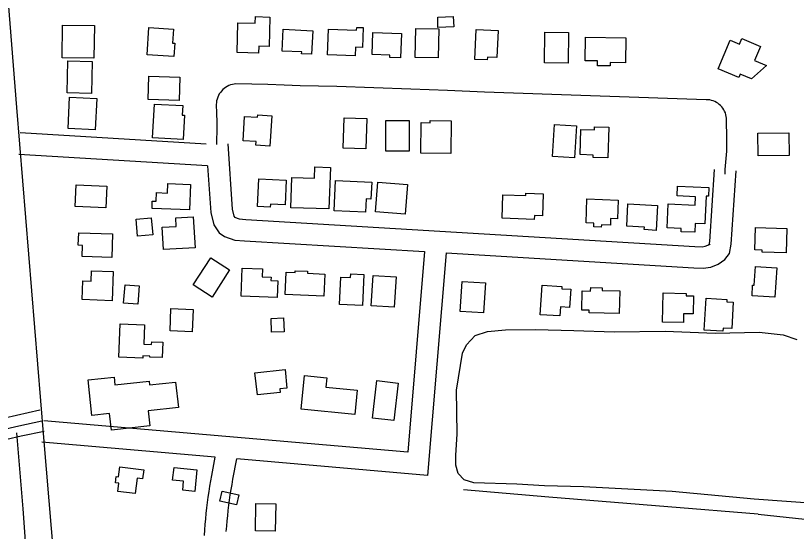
# Model space of a CAD drawing. Extents: x 3715084 to 3753216, y 488173 to 513963.
# Drawn here: x 3736383 to 3737472, y 503889 to 504608 of the extents above; entities that cross this region are included whole.
import ezdxf

# ---------------------------------------------------------------- set-up
doc = ezdxf.new("R2010")
doc.units = 0
for name, color, linetype in [('V-BLDG-OTLN', 7, 'Continuous'), ('V-ROAD-CNTR', 7, 'Continuous'), ('V-SITE-VEGE', 7, 'Continuous'), ('V-TOPO-SHOR', 7, 'Continuous')]:
    doc.layers.add(name, color=color, linetype=linetype)

msp = doc.modelspace()

# ---------------------------------------------------------------- linework, layer by layer
at = {"layer": 'V-BLDG-OTLN'}
for points in [[(3736692.1, 504557), (3736693.4, 504598.2), (3736717.3, 504597.5), (3736717.6, 504606.9), (3736738, 504606.3), (3736736.7, 504565.3), (3736722.4, 504565.8), (3736722.1, 504556.1)], [(3736994.3, 504592.4), (3736972.2, 504591.9), (3736971.9, 504606.3), (3736993.5, 504606.8)], [(3736493.1, 504594.4), (3736492.5, 504548.7), (3736448, 504549.3), (3736448.6, 504595.1)], [(3736566.5, 504553.8), (3736569.1, 504591.8), (3736603.4, 504589.5), (3736602.1, 504569.9), (3736605.4, 504569.7), (3736604.1, 504551.3)], [(3736856.9, 504552.4), (3736818.3, 504553.7), (3736819.5, 504589.5), (3736858.9, 504588.2), (3736859, 504591.8), (3736867.9, 504591.5), (3736867, 504563.9), (3736857.3, 504564.2)], [(3736756.5, 504589.2), (3736797.7, 504587.2), (3736796.1, 504554.3), (3736782.1, 504555), (3736782.2, 504557.6), (3736755.1, 504558.9)], [(3736881.4, 504584.6), (3736921.3, 504583.3), (3736920.2, 504549.2), (3736905.1, 504549.7), (3736905.2, 504553.1), (3736880.4, 504553.9)], [(3736973.5, 504589.7), (3736972.8, 504549.2), (3736940.6, 504549.7), (3736941.2, 504590.3)], [(3737023.7, 504547.2), (3737025.6, 504589.1), (3737056.1, 504587.7), (3737054.3, 504549.7), (3737041.2, 504550.3), (3737041, 504546.4)], [(3737154.4, 504584.5), (3737153.8, 504542), (3737120.8, 504542.5), (3737121.5, 504585)], [(3737178.2, 504578.1), (3737234.3, 504577.4), (3737233.8, 504542.6), (3737212.4, 504542.8), (3737212.3, 504538.1), (3737195, 504538.3), (3737195, 504545.2), (3737177.8, 504545.4)], [(3737392, 504522), (3737363, 504534.2), (3737379.9, 504574.1), (3737393, 504568.5), (3737396.3, 504576.3), (3737422.2, 504565.4), (3737413.8, 504545.6), (3737430.3, 504538.6), (3737409.4, 504520), (3737393.9, 504526.5)], [(3736489.2, 504499.8), (3736455.1, 504500.4), (3736456, 504545), (3736490.1, 504544.3)], [(3736569.1, 504523.6), (3736612.2, 504522.3), (3736611.3, 504489.8), (3736568.1, 504491.1)], [(3736456.4, 504450.8), (3736458.3, 504494.6), (3736496.4, 504492.9), (3736494.4, 504449.2)], [(3736574.2, 504437.9), (3736576.8, 504484.9), (3736616.3, 504482.7), (3736615.6, 504469.4), (3736618.6, 504469.2), (3736616.7, 504435.6)], [(3736740.4, 504468.7), (3736737.8, 504426.2), (3736718.5, 504427.4), (3736718.8, 504432.5), (3736700.4, 504433.6), (3736702.4, 504467.7), (3736720.7, 504466.6), (3736720.9, 504469.9)], [(3736873.1, 504464.8), (3736871.7, 504422.3), (3736840, 504423.3), (3736841.3, 504465.8)], [(3736932.3, 504462.2), (3736932.3, 504419.1), (3736899.4, 504419.1), (3736899.5, 504462.2)], [(3736990.9, 504461.6), (3736990.2, 504415.8), (3736948.2, 504416.4), (3736948.9, 504459), (3736961.3, 504458.8), (3736961.3, 504462)], [(3737165.4, 504454.4), (3737162.8, 504410), (3737132.2, 504411.8), (3737134.8, 504456.2)], [(3737210.4, 504452.5), (3737209.1, 504410), (3737188.6, 504410.6), (3737188.7, 504413.8), (3737170.5, 504414.4), (3737171.6, 504449.5), (3737190.5, 504448.9), (3737190.6, 504453.1)], [(3737418.4, 504444.1), (3737461.5, 504444.7), (3737462, 504413.3), (3737418.8, 504412.6)], [(3736822.2, 504396.6), (3736820.2, 504338.6), (3736767.1, 504340.4), (3736768.5, 504382.7), (3736800.2, 504381.7), (3736800.7, 504397.3)], [(3736595.5, 504374.1), (3736627.1, 504372.8), (3736625.6, 504337.3), (3736573.5, 504339.5), (3736573.9, 504349.7), (3736579.3, 504349.5), (3736579.8, 504361.5), (3736595, 504360.8)], [(3736720.4, 504341.9), (3736722.4, 504380.5), (3736760.7, 504378.6), (3736759, 504344.2), (3736738.5, 504345.2), (3736738.3, 504341)], [(3736827.3, 504336.1), (3736829.2, 504378.5), (3736879.9, 504376.2), (3736878.8, 504352.5), (3736872, 504352.8), (3736871.1, 504334)], [(3736885.2, 504334.7), (3736888.5, 504376), (3736929.9, 504372.7), (3736926.7, 504331.5)], [(3736510.5, 504370.3), (3736509.2, 504340), (3736466.3, 504341.9), (3736467.6, 504372.1)], [(3737306.4, 504370.6), (3737350.1, 504368.7), (3737349.6, 504356.4), (3737346.4, 504356.6), (3737344.7, 504317.7), (3737330.9, 504318.3), (3737330.4, 504306.1), (3737311.5, 504306.9), (3737311.7, 504311.4), (3737291.9, 504312.3), (3737293.4, 504345.7), (3737330.8, 504344.1), (3737331.4, 504355.7), (3737305.7, 504356.9)], [(3737061.7, 504325.7), (3737063, 504358.5), (3737094.7, 504357.2), (3737094.8, 504360.6), (3737119.1, 504359.6), (3737117.9, 504328.9), (3737106.9, 504329.4), (3737106.6, 504323.9)], [(3737178.8, 504319.2), (3737180.1, 504352.7), (3737223.5, 504351), (3737222.5, 504325), (3737213.1, 504325.4), (3737212.8, 504315.9), (3737200.2, 504316.3), (3737200, 504313.4), (3737189.7, 504313.8), (3737189.9, 504318.8)], [(3737278.7, 504343.6), (3737276.7, 504308.8), (3737260, 504309.8), (3737260.2, 504313.3), (3737235.6, 504314.7), (3737237.3, 504345.9)], [(3736553.2, 504300.8), (3736551.2, 504324.5), (3736572.5, 504326.2), (3736574.4, 504302.5)], [(3736630.9, 504327.8), (3736633.5, 504284.6), (3736589.5, 504282), (3736587.6, 504313.2), (3736607.3, 504314.4), (3736606.5, 504326.3)], [(3737415.1, 504312.7), (3737458.9, 504311.4), (3737457.9, 504277.5), (3737424.6, 504278.5), (3737424.7, 504281.2), (3737414.2, 504281.5)], [(3736471.2, 504305.3), (3736518.2, 504304), (3736517.3, 504271.1), (3736476.2, 504272.3), (3736476.6, 504287.8), (3736470.7, 504288)], [(3736681.7, 504253.7), (3736657.3, 504215.7), (3736631, 504232.7), (3736655.5, 504270.6)], [(3736748, 504215.1), (3736697.8, 504217), (3736699.3, 504256.2), (3736727.5, 504255.1), (3736727.1, 504244.2), (3736739.6, 504243.7), (3736739.4, 504238.9), (3736748.9, 504238.6)], [(3737444.7, 504256.7), (3737442.1, 504215.5), (3737410.3, 504217.5), (3737411.2, 504232.3), (3737413.5, 504232.2), (3737415.1, 504258.5)], [(3736489.2, 504252.5), (3736519.5, 504251.2), (3736517.7, 504210.6), (3736475.9, 504212.4), (3736477, 504238.4), (3736488.6, 504237.9)], [(3736814.3, 504247.9), (3736813, 504217), (3736759.4, 504219.2), (3736760.7, 504250.7), (3736773.2, 504250.2), (3736773.3, 504252.5), (3736790.4, 504251.7), (3736790.2, 504248.9)], [(3736869.1, 504247.2), (3736867.1, 504204.1), (3736834.9, 504205.5), (3736836.6, 504243.7), (3736850.5, 504243), (3736850.8, 504248.1)], [(3736879.3, 504203.4), (3736881.9, 504245.9), (3736913.8, 504244), (3736911.2, 504201.5)], [(3736533.9, 504207.2), (3736535.8, 504232.8), (3736555.6, 504231.3), (3736553.6, 504205.7)], [(3737038.4, 504235.6), (3737035.8, 504193.7), (3737003.4, 504195.7), (3737006, 504237.6)], [(3737115, 504191.1), (3737117.6, 504232.3), (3737145.2, 504230.6), (3737145, 504227.4), (3737157.5, 504226.6), (3737155.9, 504201.4), (3737143.3, 504202.2), (3737142.5, 504189.4)], [(3737225.8, 504224.6), (3737225.1, 504193), (3737183.2, 504193.9), (3737183.3, 504197.5), (3737172.9, 504197.7), (3737173.4, 504224.3), (3737185.2, 504224.1), (3737185.3, 504229.1), (3737201.3, 504228.8), (3737201.2, 504225.1)], [(3737314.6, 504180.1), (3737285.6, 504180.8), (3737286.5, 504221.5), (3737318.5, 504220.7), (3737318.4, 504217.5), (3737328.9, 504217.3), (3737328.3, 504192.3), (3737314.9, 504192.6)], [(3737343.6, 504169.8), (3737346.2, 504214.2), (3737375.3, 504212.5), (3737375.1, 504209.1), (3737384.2, 504208.5), (3737382, 504171.8), (3737370.1, 504172.5), (3737369.8, 504168.3)], [(3736629.4, 504167.4), (3736598.6, 504168.7), (3736599.9, 504199.7), (3736630.7, 504198.4)], [(3736529.1, 504178.4), (3736563.2, 504177.1), (3736562.2, 504150.1), (3736572.9, 504149.7), (3736573.1, 504153.3), (3736588.5, 504152.7), (3736587.7, 504131.3), (3736570.4, 504132), (3736570.4, 504133.4), (3736560.7, 504133.7), (3736560.6, 504130.7), (3736527.3, 504132)], [(3736739.6, 504186), (3736756.9, 504186.6), (3736757.6, 504167.5), (3736740.3, 504166.9)], [(3736717.1, 504110.1), (3736759, 504114.6), (3736761.7, 504088.8), (3736751.6, 504087.7), (3736752.1, 504082.8), (3736720.4, 504079.4)], [(3736570.3, 504036.1), (3736516.8, 504030.3), (3736514.4, 504053.2), (3736489.6, 504050.5), (3736484.2, 504100.2), (3736520.5, 504104.1), (3736521.7, 504093.5), (3736569.7, 504098.7), (3736570.2, 504093.4), (3736606.4, 504097.3), (3736610.2, 504061.7), (3736568, 504057.1)], [(3736856.2, 504052.1), (3736781.5, 504059.2), (3736786, 504106.2), (3736817.1, 504103.3), (3736815.9, 504090.2), (3736859.4, 504086.1)], [(3736916.7, 504095.9), (3736910.9, 504043.7), (3736881.1, 504047), (3736887, 504099.2)], [(3736528.4, 503978.8), (3736561.9, 503974.9), (3736560.4, 503962.1), (3736552.6, 503963), (3736550.1, 503941.6), (3736525.6, 503944.4), (3736527, 503956.1), (3736522.4, 503956.7), (3736523.4, 503965.4), (3736526.8, 503965)], [(3736636.2, 503974.8), (3736633, 503944.7), (3736616.3, 503946.5), (3736617.6, 503958.9), (3736602.2, 503960.6), (3736604.2, 503978.3)], [(3736691.3, 503926.1), (3736668.2, 503931.2), (3736671.3, 503945.1), (3736694.4, 503940)], [(3736746, 503927.3), (3736745.3, 503889.3), (3736717.6, 503889.8), (3736718.2, 503927.7)]]:
    msp.add_lwpolyline(points, close=True, dxfattribs=at)
at = {"layer": 'V-ROAD-CNTR'}
for p, q in [((3736661.6, 503992.6), (3736419.9, 504013.5)), ((3736957.6, 503967), (3736691.6, 503990))]:
    msp.add_line(p, q, dxfattribs=at)
for points in [[(3736184.7, 506906.1), (3736197, 506766.8), (3736212.8, 506567.9), (3736232.6, 506284.2), (3736257.8, 505993.5), (3736279.1, 505753.5), (3736349.3, 504920.1), (3736384.6, 504480.2), (3736421.9, 504020), (3736483.8, 503285.7), (3736534.1, 502641.5), (3736554.4, 502400)], [(3737346.5, 504491), (3737037.2, 504501.7), (3736985.8, 504503.9), (3736934.3, 504505.9), (3736882.9, 504507.7), (3736831.4, 504509.2), (3736779.9, 504510.5), (3736757.6, 504511.5), (3736735.2, 504512.2), (3736712.9, 504512.8), (3736690.6, 504513.1), (3736688, 504512.8), (3736685.5, 504512.3), (3736683, 504511.6), (3736680.6, 504510.6), (3736678.3, 504509.5), (3736676.1, 504508.2), (3736674.1, 504506.6), (3736672.1, 504505), (3736670.4, 504503.1), (3736668.8, 504501.1), (3736667.3, 504499), (3736666.1, 504496.7), (3736665.1, 504494.4), (3736664.2, 504491.9), (3736663.6, 504489.4), (3736663.2, 504486.9), (3736663.1, 504484.3)], [(3736663.1, 504484.3), (3736663.5, 504472), (3736663.8, 504459.6), (3736663.8, 504447.2), (3736663.5, 504434.8), (3736663.3, 504428.5)], [(3737372.7, 504387.3), (3737372.8, 504393.6), (3737375.1, 504419.1), (3737375, 504439.7), (3737374.6, 504460.4), (3737374.7, 504462.8), (3737374.6, 504465.3), (3737374.3, 504467.7), (3737373.8, 504470.1), (3737373.1, 504472.5), (3737372.1, 504474.8), (3737371, 504477), (3737369.7, 504479.1), (3737368.2, 504481), (3737366.5, 504482.8), (3737364.7, 504484.5), (3737362.7, 504486), (3737360.6, 504487.3), (3737358.4, 504488.4), (3737356.2, 504489.4), (3737353.8, 504490.1), (3737351.4, 504490.6), (3737348.9, 504490.9), (3737346.5, 504491)], [(3736648.9, 504429.2), (3736389.6, 504444.6)], [(3736679, 504429.5), (3736685.1, 504338.2), (3736687.5, 504328.8), (3736688.9, 504326.6), (3736688.4, 504327), (3736694.8, 504324.8), (3736704.4, 504324.1), (3737330.6, 504286.4), (3737340.7, 504286), (3737345, 504286.6), (3737348.7, 504288.1), (3737351.4, 504289.9), (3737350.6, 504288.8), (3737351.5, 504293.4), (3737358.1, 504393.8)], [(3736650.9, 504399), (3736387.8, 504414.7)], [(3736650.9, 504399), (3736655.4, 504333.5), (3736659.7, 504316.5), (3736667, 504305.4), (3736674.6, 504300), (3736688.8, 504295.1), (3736702.5, 504294.2), (3736953.7, 504279.1)], [(3736983.7, 504277.3), (3737329.1, 504256.5), (3737342, 504255.9), (3737352.8, 504257.3), (3737362.9, 504261.5), (3737372.5, 504268), (3737378.8, 504276.6), (3737381.3, 504289.6), (3737388, 504391.8)], [(3736953.7, 504279.1), (3736930.2, 503999.5)], [(3736983.7, 504277.3), (3736957.6, 503967)], [(3736416.9, 504057.9), (3736384.3, 504050.8), (3736368, 504047.1), (3736352, 504047.8), (3736320, 504048.8), (3736293.5, 504050), (3736198.7, 504063.1), (3736132.5, 504065.9), (3736089.2, 504070.8), (3736043.2, 504074.3), (3736008.8, 504078.2), (3735965.8, 504089.4), (3735940.4, 504096.5), (3735916.5, 504099.4), (3735871.2, 504101.8), (3735827.2, 504107), (3735789.7, 504113.3), (3735753.5, 504118.9), (3735725.8, 504126.7), (3735694.6, 504128.6), (3735657, 504131)], [(3735622.5, 504118.2), (3735693.7, 504113.6), (3735723.3, 504111.8), (3735750.3, 504104.2), (3735787.3, 504098.4), (3735825.1, 504092.2), (3735869.9, 504086.9), (3735915.2, 504084.5), (3735937.5, 504081.7), (3735961.9, 504074.9), (3736006, 504063.5), (3736041.8, 504059.3), (3736087.7, 504055.8), (3736131.3, 504050.9), (3736197.4, 504048.1), (3736292.1, 504035), (3736319.5, 504033.9), (3736351.5, 504032.8), (3736369.4, 504032), (3736387.6, 504036.2), (3736420, 504043.2)], [(3736423.2, 504028.5), (3736390.8, 504021.6), (3736370.8, 504016.9), (3736350.9, 504017.8), (3736318.9, 504018.9), (3736290.8, 504020), (3736196, 504033.2), (3736130.1, 504035.9), (3736086.3, 504040.9), (3736040.3, 504044.4), (3736003.2, 504048.7), (3735958, 504060.5), (3735934.5, 504067), (3735913.9, 504069.5), (3735868.7, 504071.9), (3735823, 504077.3), (3735784.9, 504083.6), (3735747.1, 504089.5), (3735720.8, 504096.9), (3735692.7, 504098.6), (3735655, 504101)], [(3736930.2, 503999.5), (3736422.5, 504043.3)], [(3736646.6, 503883.4), (3736647.1, 503891), (3736647.7, 503898.7), (3736648.4, 503906.3), (3736649.2, 503914), (3736650, 503921.6), (3736651, 503929.2), (3736652, 503936.8), (3736653.1, 503944.4), (3736654.2, 503952), (3736655.5, 503959.6), (3736656.8, 503967.1), (3736661.6, 503992.6)], [(3736677.1, 503888.8), (3736677.6, 503896.2), (3736678.3, 503903.5), (3736679, 503910.8), (3736679.8, 503918.1), (3736680.7, 503925.4), (3736681.7, 503932.7), (3736682.7, 503940), (3736683.9, 503947.3), (3736685.1, 503954.5), (3736686.3, 503961.8), (3736691.6, 503990)]]:
    msp.add_lwpolyline(points, dxfattribs=at)
at = {"layer": 'V-SITE-VEGE'}
msp.add_lwpolyline([(3737509.9, 503926.8), (3737413.4, 503934.1), (3737299.1, 503944.7), (3737175.4, 503951), (3737120.9, 503952.6), (3737082.1, 503954.7), (3737022.3, 503956.8), (3737008.7, 503961), (3737000.3, 503969.9), (3736997.2, 503981.5), (3736997.2, 503994.6), (3736999.3, 504025), (3736998.3, 504085.8), (3737006.7, 504137.7), (3737011.9, 504149.2), (3737024, 504162.3), (3737041.3, 504167.6), (3737066.5, 504170.2), (3737108.4, 504170.7), (3737161.9, 504169.1), (3737218, 504167.5), (3737289.3, 504168), (3737359, 504165.4), (3737420.3, 504166.9), (3737453.9, 504163.2), (3737472.7, 504156.4)], dxfattribs=at)
at = {"layer": 'V-TOPO-SHOR'}
for points in [[(3736384.3, 504026.3), (3736393.2, 503920.5), (3736398.6, 503849.1), (3736402, 503798.2)], [(3737419.1, 503912.8), (3737293.1, 503923.3), (3737127.1, 503936.9), (3737007.9, 503946.8)], [(3737419.1, 503912.8), (3737497.2, 503904.7), (3737564.2, 503899.7), (3737640.5, 503892.9)]]:
    msp.add_lwpolyline(points, dxfattribs=at)

doc.saveas('drawing.dxf')
